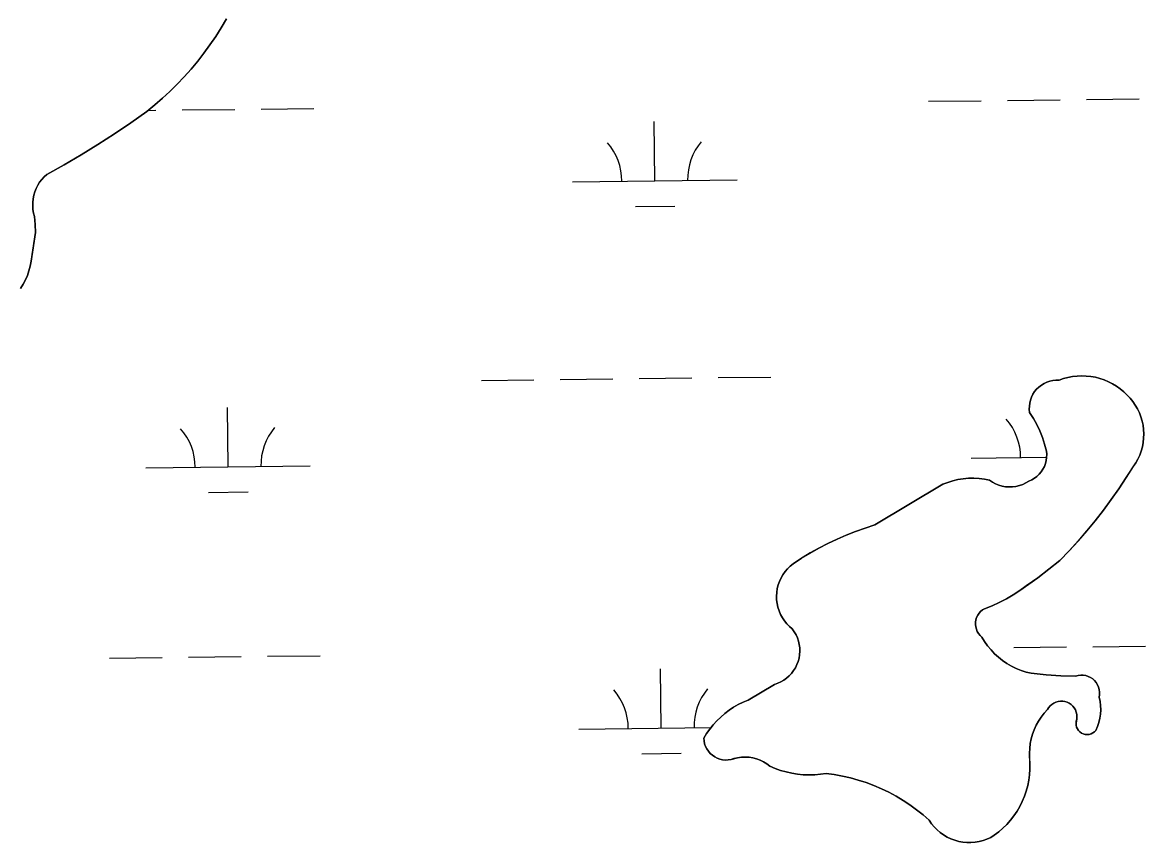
# Model space of a CAD drawing. Extents: x 3684037 to 3722149, y 433263 to 459021.
# Drawn here: x 3713459 to 3714142, y 449500 to 449998 of the extents above; entities that cross this region are included whole.
import ezdxf

# ---------------------------------------------------------------- set-up
doc = ezdxf.new("R2010")
doc.units = 0
doc.layers.add('V-TOPO-SHOR', color=7, linetype='Continuous')
doc.layers.add('V-WETL-SWMP', color=7, linetype='Continuous')

msp = doc.modelspace()

# ---------------------------------------------------------------- linework, layer by layer
at = {"layer": 'V-TOPO-SHOR'}
for points in [[(3713582.86, 450000.3), (3713579.71, 449994.93), (3713576.38, 449989.67), (3713572.89, 449984.52), (3713569.22, 449979.49), (3713565.4, 449974.58), (3713561.41, 449969.8), (3713557.27, 449965.16), (3713552.98, 449960.65), (3713548.55, 449956.28), (3713543.97, 449952.06), (3713539.26, 449948), (3713534.41, 449944.09), (3713524.66, 449937.16), (3713514.76, 449930.43), (3713504.71, 449923.93), (3713494.52, 449917.64), (3713484.21, 449911.58), (3713473.76, 449905.74), (3713472.12, 449904.3), (3713470.63, 449902.72), (3713469.3, 449900.99), (3713468.13, 449899.16), (3713467.13, 449897.22), (3713466.33, 449895.2), (3713465.71, 449893.11), (3713465.3, 449890.97), (3713465.08, 449888.81), (3713465.08, 449886.63), (3713465.27, 449884.46), (3713465.67, 449882.32), (3713466.27, 449880.23), (3713466.69, 449875.36), (3713466.87, 449870.49), (3713464.62, 449855.99), (3713464.23, 449853.03), (3713463.62, 449850.1), (3713462.83, 449847.23), (3713461.84, 449844.41), (3713460.66, 449841.67), (3713459.3, 449839.01), (3713457.76, 449836.46)], [(3714072.4, 449770.43), (3714073.25, 449772.14), (3714074.27, 449773.73), (3714075.48, 449775.21), (3714076.83, 449776.54), (3714078.33, 449777.71), (3714079.95, 449778.71), (3714081.67, 449779.52), (3714083.47, 449780.13), (3714085.32, 449780.54), (3714087.21, 449780.74), (3714089.11, 449780.73), (3714091.76, 449781.66), (3714094.47, 449782.39), (3714097.23, 449782.91), (3714100.02, 449783.23), (3714102.82, 449783.35), (3714105.62, 449783.25), (3714108.41, 449782.96), (3714111.17, 449782.45), (3714113.89, 449781.74), (3714116.55, 449780.84), (3714119.13, 449779.74), (3714121.62, 449778.45), (3714124.01, 449776.98), (3714126.29, 449775.35), (3714128.44, 449773.54), (3714130.45, 449771.58), (3714132.28, 449769.69), (3714133.95, 449767.65), (3714135.46, 449765.48), (3714136.78, 449763.21), (3714137.92, 449760.83), (3714138.87, 449758.37), (3714139.62, 449755.85), (3714140.16, 449753.27), (3714140.5, 449750.65), (3714140.62, 449748.02), (3714140.54, 449745.38), (3714140.24, 449742.77), (3714139.74, 449740.18), (3714139.03, 449737.64), (3714138.12, 449735.17), (3714137.02, 449732.78), (3714135.73, 449730.48), (3714134.25, 449728.29), (3714129.96, 449721.45), (3714125.48, 449714.73), (3714120.85, 449708.12), (3714116.04, 449701.64), (3714111.06, 449695.27), (3714105.93, 449689.04), (3714100.64, 449682.95), (3714095.19, 449676.98), (3714089.6, 449671.16), (3714082.95, 449665.79), (3714076.14, 449660.63), (3714069.18, 449655.67), (3714065.28, 449652.82), (3714061.23, 449650.17), (3714057.05, 449647.74), (3714052.75, 449645.53), (3714048.34, 449643.55), (3714043.83, 449641.8), (3714042.58, 449641.03), (3714041.44, 449640.1), (3714040.45, 449639.01), (3714039.63, 449637.79), (3714038.99, 449636.46), (3714038.54, 449635.06), (3714038.3, 449633.61), (3714038.26, 449632.14), (3714038.43, 449630.68), (3714038.81, 449629.26), (3714039.39, 449627.9), (3714040.16, 449626.65), (3714041.09, 449625.51), (3714042.18, 449624.52), (3714043.84, 449621.79), (3714045.69, 449619.18), (3714047.73, 449616.72), (3714049.93, 449614.4), (3714052.29, 449612.25), (3714054.8, 449610.27), (3714057.44, 449608.47), (3714060.21, 449606.87), (3714063.08, 449605.47), (3714066.04, 449604.27), (3714069.09, 449603.29), (3714072.19, 449602.53), (3714081.18, 449601.67), (3714090.18, 449601.08), (3714099.2, 449600.77)], [(3713916.06, 449595.76), (3713918.03, 449596.44), (3713919.94, 449597.31), (3713921.74, 449598.35), (3713923.44, 449599.57), (3713925.01, 449600.95), (3713926.44, 449602.48), (3713927.71, 449604.14), (3713928.82, 449605.91), (3713929.74, 449607.79), (3713930.48, 449609.74), (3713931.02, 449611.76), (3713931.36, 449613.83), (3713931.5, 449615.91), (3713931.44, 449618), (3713931.17, 449620.07), (3713930.69, 449622.11), (3713930.02, 449624.09), (3713929.17, 449626), (3713928.13, 449627.81), (3713926.91, 449629.51), (3713925.17, 449631), (3713923.58, 449632.65), (3713922.14, 449634.43), (3713920.87, 449636.34), (3713919.78, 449638.36), (3713918.89, 449640.47), (3713918.19, 449642.65), (3713917.69, 449644.89), (3713917.4, 449647.16), (3713917.33, 449649.45), (3713917.46, 449651.73), (3713917.8, 449654), (3713918.35, 449656.23), (3713919.1, 449658.39), (3713920.05, 449660.48), (3713921.18, 449662.47), (3713922.5, 449664.35), (3713923.98, 449666.1), (3713925.61, 449667.7), (3713927.39, 449669.15), (3713932.53, 449672.49), (3713937.78, 449675.65), (3713943.13, 449678.64), (3713948.58, 449681.45), (3713954.12, 449684.08), (3713959.74, 449686.52), (3713965.44, 449688.77), (3713971.21, 449690.83), (3713977.05, 449692.7), (3714018.43, 449717.43), (3714021.44, 449718.61), (3714024.52, 449719.57), (3714027.66, 449720.32), (3714030.85, 449720.83), (3714034.06, 449721.12), (3714037.29, 449721.19), (3714040.51, 449721.02), (3714043.71, 449720.63), (3714046.88, 449720.01), (3714048.63, 449718.8), (3714050.49, 449717.78), (3714052.45, 449716.96), (3714054.48, 449716.35), (3714056.57, 449715.96), (3714058.69, 449715.78), (3714060.81, 449715.83), (3714062.92, 449716.1), (3714064.98, 449716.6), (3714066.98, 449717.3), (3714068.9, 449718.22), (3714070.71, 449719.32), (3714072.46, 449720.09), (3714074.11, 449721.05), (3714075.64, 449722.19), (3714077.03, 449723.49), (3714078.26, 449724.95), (3714079.31, 449726.54), (3714080.18, 449728.24), (3714080.85, 449730.03), (3714081.31, 449731.88), (3714081.55, 449733.77), (3714081.58, 449735.68), (3714081.39, 449737.58), (3714080.31, 449741.74), (3714078.98, 449745.83), (3714077.39, 449749.82), (3714075.57, 449753.71), (3714073.51, 449757.49), (3714071.22, 449761.12), (3714071.03, 449763.02), (3714071.06, 449764.92), (3714071.3, 449766.8), (3714071.75, 449768.65), (3714072.4, 449770.43)], [(3714099.2, 449600.77), (3714100.7, 449601.19), (3714102.25, 449601.39), (3714103.81, 449601.37), (3714105.35, 449601.13), (3714106.84, 449600.67), (3714108.25, 449600), (3714109.55, 449599.14), (3714110.71, 449598.09), (3714111.71, 449596.89), (3714112.53, 449595.57), (3714113.15, 449594.14), (3714113.56, 449592.63), (3714113.75, 449591.08), (3714113.72, 449589.52), (3714113.46, 449587.98), (3714114.02, 449585.45), (3714114.35, 449582.89), (3714114.45, 449580.3), (3714114.3, 449577.71), (3714113.92, 449575.15), (3714113.31, 449572.64), (3714112.48, 449570.19), (3714111.42, 449567.82), (3714110.6, 449566.95), (3714109.63, 449566.24), (3714108.56, 449565.71), (3714107.4, 449565.38), (3714106.21, 449565.26), (3714105.01, 449565.36), (3714103.85, 449565.67), (3714102.77, 449566.17), (3714101.79, 449566.87), (3714100.95, 449567.73), (3714100.28, 449568.72), (3714099.79, 449569.82), (3714099.52, 449570.98), (3714099.45, 449572.18), (3714099.59, 449573.37), (3714099.89, 449574.74), (3714099.99, 449576.15), (3714099.88, 449577.54), (3714099.56, 449578.92), (3714099.04, 449580.22), (3714098.34, 449581.44), (3714097.47, 449582.54), (3714096.44, 449583.5), (3714095.28, 449584.29), (3714094.02, 449584.91), (3714092.69, 449585.34), (3714091.3, 449585.56), (3714089.89, 449585.58), (3714088.5, 449585.39), (3714087.15, 449585), (3714085.88, 449584.41), (3714084.7, 449583.64), (3714083.65, 449582.71), (3714082.75, 449581.63), (3714082.02, 449580.43), (3714080.04, 449578.26), (3714078.24, 449575.94), (3714076.63, 449573.49), (3714075.2, 449570.92), (3714073.98, 449568.25), (3714072.97, 449565.49), (3714072.17, 449562.67), (3714071.6, 449559.79), (3714071.24, 449556.87), (3714071.11, 449553.94), (3714071.21, 449551.01), (3714071.42, 449547.64), (3714071.41, 449544.26), (3714071.18, 449540.89), (3714070.73, 449537.54), (3714070.06, 449534.23), (3714069.17, 449530.97), (3714068.08, 449527.77), (3714066.77, 449524.65), (3714065.27, 449521.63), (3714063.57, 449518.71), (3714061.68, 449515.9), (3714059.61, 449513.23), (3714057.38, 449510.7), (3714054.98, 449508.32), (3714052.43, 449506.1), (3714049.74, 449504.05), (3714047.57, 449502.81), (3714045.29, 449501.76), (3714042.93, 449500.91), (3714040.51, 449500.27), (3714038.04, 449499.85), (3714035.54, 449499.65), (3714033.03, 449499.67), (3714030.53, 449499.91), (3714028.07, 449500.36)], [(3714028.07, 449500.36), (3714025.65, 449501.03), (3714023.31, 449501.91), (3714021.05, 449502.99), (3714018.89, 449504.27), (3714016.85, 449505.73), (3714014.95, 449507.37), (3714013.2, 449509.16), (3714011.62, 449511.1), (3714010.21, 449513.18), (3714006.43, 449516.46), (3714002.51, 449519.56), (3713998.46, 449522.49), (3713994.28, 449525.24), (3713989.98, 449527.8), (3713985.58, 449530.17), (3713981.07, 449532.34), (3713976.47, 449534.3), (3713971.79, 449536.07), (3713967.04, 449537.62), (3713962.22, 449538.96), (3713957.35, 449540.09), (3713952.43, 449541), (3713947.48, 449541.68), (3713944.02, 449541.17), (3713940.53, 449540.86), (3713937.03, 449540.77), (3713933.53, 449540.89), (3713930.05, 449541.23), (3713926.59, 449541.78), (3713923.17, 449542.54), (3713919.81, 449543.51), (3713916.51, 449544.69), (3713913.29, 449546.06), (3713911.44, 449547.47), (3713909.45, 449548.69), (3713907.35, 449549.71), (3713905.16, 449550.52), (3713902.91, 449551.11), (3713900.6, 449551.47), (3713898.27, 449551.61), (3713895.94, 449551.52), (3713893.63, 449551.2), (3713891.36, 449550.65), (3713889.71, 449550.16), (3713888.02, 449549.87), (3713886.29, 449549.81), (3713884.58, 449549.96), (3713882.9, 449550.34), (3713881.28, 449550.92), (3713879.75, 449551.71), (3713878.33, 449552.68), (3713877.04, 449553.82), (3713875.91, 449555.12), (3713874.95, 449556.55), (3713874.19, 449558.1), (3713873.62, 449559.72), (3713873.27, 449561.41), (3713873.13, 449563.12), (3713874.85, 449565.93), (3713876.75, 449568.62), (3713878.8, 449571.19), (3713881.02, 449573.62), (3713883.38, 449575.91), (3713885.88, 449578.06), (3713888.5, 449580.04), (3713891.25, 449581.85), (3713894.1, 449583.49), (3713897.05, 449584.95), (3713900.08, 449586.22), (3713916.06, 449595.76)]]:
    msp.add_lwpolyline(points, dxfattribs=at)
at = {"layer": 'V-WETL-SWMP'}
for p, q in [((3713555.94, 449944.96), (3713587.94, 449945.34)), ((3713603.94, 449945.52), (3713635.94, 449945.89)), ((3714009.82, 449950.24), (3714041.82, 449950.62)), ((3714057.82, 449950.8), (3714089.81, 449951.18)), ((3714105.81, 449951.36), (3714137.81, 449951.73)), ((3713535.2, 449944.72), (3713539.94, 449944.78)), ((3713843.31, 449901.87), (3713842.89, 449937.87)), ((3713793.31, 449901.29), (3713893.3, 449902.46)), ((3713831.49, 449886.3), (3713855.49, 449886.58)), ((3713785.86, 449781.13), (3713817.86, 449781.5)), ((3713833.86, 449781.68), (3713865.86, 449782.06)), ((3713881.86, 449782.24), (3713913.86, 449782.62)), ((3713737.87, 449780.57), (3713769.87, 449780.94)), ((3713583.88, 449728.03), (3713583.46, 449764.03)), ((3714035.75, 449733.29), (3714081.55, 449733.82)), ((3713533.88, 449727.45), (3713633.87, 449728.61)), ((3713572.06, 449712.46), (3713596.06, 449712.74)), ((3714061.69, 449618.15), (3714093.69, 449618.52)), ((3714109.68, 449618.71), (3714141.68, 449619.08)), ((3713511.82, 449611.75), (3713543.81, 449612.12)), ((3713559.81, 449612.31), (3713591.81, 449612.68)), ((3713607.81, 449612.87), (3713639.81, 449613.24)), ((3713847.18, 449569.22), (3713846.76, 449605.22)), ((3713797.18, 449568.64), (3713877.51, 449569.57)), ((3713835.36, 449553.65), (3713859.36, 449553.93))]:
    msp.add_line(p, q, dxfattribs=at)
for points in [[(3713457.76, 449836.46), (3713459.3, 449839.01), (3713460.66, 449841.67), (3713461.84, 449844.41), (3713462.83, 449847.23), (3713463.63, 449850.1), (3713464.23, 449853.03), (3713466.87, 449870.49), (3713466.69, 449875.36), (3713466.26, 449880.23), (3713465.67, 449882.32), (3713465.27, 449884.46), (3713465.08, 449886.63), (3713465.08, 449888.81), (3713465.3, 449890.97), (3713465.71, 449893.11), (3713466.33, 449895.2), (3713467.13, 449897.22), (3713468.13, 449899.16), (3713469.3, 449901), (3713470.63, 449902.72), (3713472.12, 449904.3), (3713473.76, 449905.74), (3713484.21, 449911.58), (3713494.52, 449917.64), (3713504.71, 449923.93), (3713514.76, 449930.43), (3713524.66, 449937.16), (3713534.41, 449944.09), (3713539.26, 449948), (3713543.97, 449952.06), (3713548.55, 449956.28), (3713552.98, 449960.65), (3713557.27, 449965.16), (3713561.41, 449969.8), (3713565.4, 449974.58), (3713569.23, 449979.49), (3713572.89, 449984.52), (3713576.38, 449989.67), (3713579.71, 449994.93), (3713582.86, 450000.3)], [(3714049.93, 449614.4), (3714047.73, 449616.72), (3714045.69, 449619.18), (3714043.84, 449621.79), (3714042.18, 449624.52), (3714041.09, 449625.51), (3714040.16, 449626.65), (3714039.39, 449627.9), (3714038.81, 449629.26), (3714038.43, 449630.68), (3714038.26, 449632.14), (3714038.29, 449633.61), (3714038.54, 449635.06), (3714038.99, 449636.46), (3714039.63, 449637.79), (3714040.45, 449639.01), (3714041.44, 449640.09), (3714042.58, 449641.03), (3714043.83, 449641.8), (3714048.34, 449643.55), (3714052.75, 449645.53), (3714057.05, 449647.74), (3714061.23, 449650.17), (3714065.28, 449652.82), (3714076.14, 449660.63), (3714082.95, 449665.79), (3714089.6, 449671.16), (3714095.19, 449676.98), (3714100.64, 449682.94), (3714105.93, 449689.04), (3714111.06, 449695.27), (3714116.04, 449701.64), (3714120.85, 449708.12), (3714125.49, 449714.73), (3714129.96, 449721.45), (3714135.73, 449730.48), (3714137.02, 449732.77), (3714138.12, 449735.17), (3714139.03, 449737.64), (3714139.74, 449740.18), (3714140.24, 449742.77), (3714140.54, 449745.39), (3714140.62, 449748.02), (3714140.5, 449750.65), (3714140.16, 449753.27), (3714139.62, 449755.85), (3714138.87, 449758.37), (3714137.92, 449760.83), (3714136.78, 449763.21), (3714135.46, 449765.49), (3714133.95, 449767.65), (3714132.28, 449769.69), (3714130.45, 449771.58), (3714128.44, 449773.54), (3714126.29, 449775.35), (3714124.01, 449776.98), (3714121.62, 449778.45), (3714119.13, 449779.74), (3714116.54, 449780.84), (3714113.89, 449781.74), (3714111.17, 449782.45), (3714108.41, 449782.96), (3714105.62, 449783.25), (3714102.82, 449783.35), (3714100.02, 449783.23), (3714097.23, 449782.91), (3714094.47, 449782.39), (3714091.76, 449781.66), (3714089.11, 449780.73), (3714087.21, 449780.74), (3714085.32, 449780.54), (3714083.47, 449780.13), (3714081.67, 449779.52), (3714079.95, 449778.71), (3714078.33, 449777.71), (3714076.83, 449776.54), (3714075.48, 449775.21), (3714074.27, 449773.73), (3714073.25, 449772.14), (3714072.4, 449770.43), (3714071.75, 449768.65), (3714071.3, 449766.8), (3714071.06, 449764.92), (3714071.03, 449763.02), (3714071.22, 449761.12), (3714073.51, 449757.49), (3714075.57, 449753.71), (3714077.4, 449749.82), (3714078.98, 449745.82), (3714080.31, 449741.74), (3714081.39, 449737.58), (3714081.58, 449735.68), (3714081.55, 449733.77), (3714081.31, 449731.88), (3714080.85, 449730.03), (3714080.18, 449728.24), (3714079.31, 449726.54), (3714078.26, 449724.95), (3714077.03, 449723.49), (3714075.64, 449722.19), (3714074.11, 449721.05)], [(3714074.11, 449721.05), (3714072.46, 449720.09), (3714070.71, 449719.32), (3714068.9, 449718.22), (3714066.98, 449717.3), (3714064.98, 449716.6), (3714062.92, 449716.1), (3714060.81, 449715.83), (3714058.69, 449715.78), (3714056.57, 449715.95), (3714054.48, 449716.35), (3714052.45, 449716.96), (3714050.49, 449717.78), (3714048.63, 449718.8), (3714046.88, 449720.01), (3714043.71, 449720.63), (3714040.51, 449721.02), (3714037.29, 449721.19), (3714034.06, 449721.12), (3714030.85, 449720.83), (3714027.66, 449720.32), (3714024.52, 449719.57), (3714021.44, 449718.61), (3714018.43, 449717.43), (3713977.05, 449692.7), (3713971.21, 449690.83), (3713965.44, 449688.77), (3713959.74, 449686.52), (3713954.11, 449684.08), (3713948.58, 449681.45), (3713943.13, 449678.64), (3713937.78, 449675.66), (3713932.53, 449672.49), (3713927.39, 449669.15), (3713925.61, 449667.7), (3713923.98, 449666.1), (3713922.5, 449664.35), (3713921.18, 449662.47), (3713920.05, 449660.48), (3713919.1, 449658.39), (3713918.35, 449656.23), (3713917.8, 449654), (3713917.46, 449651.74), (3713917.32, 449649.45), (3713917.4, 449647.16), (3713917.69, 449644.89), (3713918.19, 449642.65), (3713918.89, 449640.47), (3713919.78, 449638.36), (3713920.87, 449636.34), (3713922.14, 449634.43), (3713923.58, 449632.65), (3713925.17, 449631), (3713926.91, 449629.51), (3713928.12, 449627.81), (3713929.17, 449626), (3713930.02, 449624.09), (3713930.69, 449622.11), (3713931.17, 449620.07), (3713931.44, 449618), (3713931.5, 449615.91), (3713931.36, 449613.83), (3713931.02, 449611.76), (3713930.48, 449609.74), (3713929.74, 449607.79), (3713928.82, 449605.91), (3713927.71, 449604.14), (3713926.44, 449602.48), (3713925.01, 449600.95), (3713923.44, 449599.57), (3713921.74, 449598.35), (3713919.94, 449597.3), (3713918.03, 449596.44), (3713916.05, 449595.76), (3713900.08, 449586.23), (3713897.05, 449584.95), (3713894.1, 449583.49), (3713891.25, 449581.85), (3713888.5, 449580.04), (3713885.88, 449578.06), (3713883.38, 449575.92), (3713881.02, 449573.62), (3713878.8, 449571.19), (3713876.75, 449568.62), (3713874.85, 449565.93), (3713873.13, 449563.12), (3713873.27, 449561.41), (3713873.62, 449559.72), (3713874.19, 449558.09), (3713874.95, 449556.55), (3713875.91, 449555.12), (3713877.04, 449553.82), (3713878.32, 449552.68), (3713879.75, 449551.7), (3713881.28, 449550.92), (3713882.9, 449550.34), (3713884.58, 449549.97), (3713886.29, 449549.81), (3713888.02, 449549.87), (3713889.71, 449550.16), (3713893.63, 449551.2)], [(3714035.54, 449499.65), (3714038.04, 449499.85), (3714040.51, 449500.27), (3714042.93, 449500.91), (3714045.29, 449501.76), (3714047.57, 449502.81), (3714049.74, 449504.05), (3714052.43, 449506.1), (3714054.98, 449508.32), (3714057.38, 449510.7), (3714059.61, 449513.23), (3714061.68, 449515.9), (3714063.57, 449518.71), (3714065.27, 449521.63), (3714066.77, 449524.65), (3714068.08, 449527.77), (3714069.17, 449530.96), (3714070.06, 449534.23), (3714070.73, 449537.54), (3714071.18, 449540.89), (3714071.41, 449544.26), (3714071.42, 449547.64), (3714071.11, 449553.94), (3714071.24, 449556.87), (3714071.6, 449559.79), (3714072.17, 449562.67), (3714072.97, 449565.49), (3714073.98, 449568.25), (3714075.2, 449570.92), (3714076.63, 449573.49), (3714078.24, 449575.94), (3714080.04, 449578.26), (3714082.02, 449580.43), (3714082.75, 449581.63), (3714083.65, 449582.71), (3714084.7, 449583.64), (3714085.88, 449584.41), (3714087.15, 449585), (3714088.5, 449585.39), (3714089.89, 449585.58), (3714091.3, 449585.56), (3714092.68, 449585.34), (3714094.02, 449584.91), (3714095.28, 449584.29), (3714096.44, 449583.5), (3714097.47, 449582.54), (3714098.34, 449581.44), (3714099.04, 449580.22), (3714099.56, 449578.91), (3714099.88, 449577.54), (3714099.99, 449576.15), (3714099.89, 449574.74), (3714099.45, 449572.18), (3714099.51, 449570.98), (3714099.8, 449569.82), (3714100.28, 449568.72), (3714100.95, 449567.73), (3714101.79, 449566.87), (3714102.77, 449566.17), (3714103.85, 449565.67), (3714105.01, 449565.36), (3714106.21, 449565.26), (3714107.4, 449565.38), (3714108.56, 449565.71), (3714109.63, 449566.24), (3714110.6, 449566.95), (3714111.42, 449567.82), (3714112.48, 449570.19), (3714113.31, 449572.64), (3714113.92, 449575.15), (3714114.3, 449577.71), (3714114.44, 449580.3), (3714114.35, 449582.89), (3714114.02, 449585.45), (3714113.46, 449587.98), (3714113.72, 449589.52), (3714113.75, 449591.08), (3714113.56, 449592.63), (3714113.15, 449594.14), (3714112.53, 449595.57), (3714111.71, 449596.9), (3714110.71, 449598.09), (3714109.55, 449599.13), (3714108.25, 449600), (3714106.84, 449600.67), (3714105.35, 449601.13), (3714103.81, 449601.37), (3714102.25, 449601.39), (3714100.7, 449601.19), (3714099.2, 449600.77), (3714090.18, 449601.08), (3714081.17, 449601.67), (3714072.19, 449602.53), (3714069.09, 449603.29), (3714066.04, 449604.27), (3714063.08, 449605.47), (3714060.21, 449606.87), (3714057.44, 449608.47), (3714054.8, 449610.27), (3714052.29, 449612.25), (3714049.93, 449614.4)], [(3713893.63, 449551.2), (3713895.94, 449551.52), (3713898.27, 449551.61), (3713900.6, 449551.47), (3713902.9, 449551.11), (3713905.16, 449550.52), (3713907.35, 449549.71), (3713909.45, 449548.69), (3713911.44, 449547.47), (3713913.29, 449546.06), (3713916.51, 449544.69), (3713919.81, 449543.51), (3713923.17, 449542.54), (3713926.59, 449541.78), (3713930.05, 449541.23), (3713933.53, 449540.89), (3713937.03, 449540.77), (3713940.53, 449540.86), (3713944.02, 449541.17), (3713947.48, 449541.68), (3713952.43, 449540.99), (3713957.35, 449540.09), (3713962.22, 449538.96), (3713967.04, 449537.62), (3713971.79, 449536.07), (3713976.47, 449534.3), (3713981.07, 449532.34), (3713985.58, 449530.17), (3713989.98, 449527.8), (3713994.28, 449525.24), (3713998.46, 449522.49), (3714002.51, 449519.56), (3714006.43, 449516.46), (3714010.21, 449513.18), (3714011.62, 449511.1), (3714013.2, 449509.16), (3714014.95, 449507.37), (3714016.85, 449505.73), (3714018.89, 449504.27), (3714021.04, 449502.99), (3714023.31, 449501.91), (3714025.65, 449501.03), (3714028.07, 449500.36), (3714030.53, 449499.9), (3714033.03, 449499.67), (3714035.54, 449499.65)]]:
    msp.add_lwpolyline(points, dxfattribs=at)
for centre, start, end in [((3713788.06, 449901.71), 359.89487, 41.43853), ((3713898.54, 449902.99), 139.89486, 181.43852), ((3714030.51, 449733.7), 359.89487, 41.43853), ((3713528.63, 449727.86), 359.89487, 41.43853), ((3713639.11, 449729.15), 139.89486, 181.43852), ((3713791.93, 449569.05), 359.89487, 41.43853), ((3713902.41, 449570.34), 139.89486, 181.43852)]:
    msp.add_arc(centre, 35.25, start, end, dxfattribs=at)

doc.saveas('drawing.dxf')
